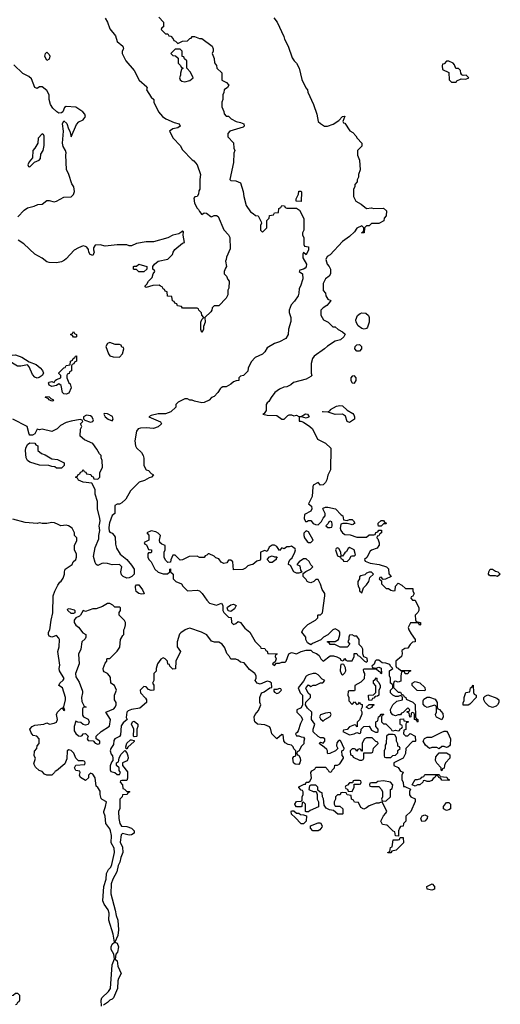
# Model space of a CAD drawing. Header units: inches. Extents: x 2348341 to 2479810, y 460419 to 613669.
# Tile 667 of 721: x 2451606 to 2455574, y 546036 to 554170. Entities that reach past the tile are written whole.
import ezdxf

# ---------------------------------------------------------------- set-up
doc = ezdxf.new("R2010")
doc.units = ezdxf.units.IN
doc.header["$MEASUREMENT"] = 0
doc.layers.add('C4554', color=7, linetype='Continuous')
doc.layers.add('C4555', color=7, linetype='Continuous')

msp = doc.modelspace()

# ---------------------------------------------------------------- linework, layer by layer
at = {"layer": 'C4554', "color": 2}
for points, elevation in [([(2452281.2, 546021.2), (2452278, 546070), (2452282.9, 546090), (2452338, 546142), (2452354.5, 546165.5), (2452370, 546362), (2452388.9, 546411.1), (2452384, 546450), (2452361.3, 546490), (2452360.5, 546510), (2452368, 546532), (2452389, 546550), (2452376.6, 546616.6), (2452342, 546730), (2452343.5, 546790), (2452335.6, 546815.6), (2452302.4, 546862.4), (2452291.1, 546890), (2452300.4, 547010), (2452319.7, 547070), (2452323.1, 547116.9), (2452338.7, 547150), (2452357.4, 547170), (2452366.6, 547190), (2452389.5, 547290), (2452384.8, 547324.8), (2452359.5, 547370), (2452364.5, 547430), (2452356.3, 547470), (2452350, 547485.2), (2452316.2, 547530), (2452312.3, 547590), (2452300.2, 547620.2), (2452299, 547630), (2452314, 547670), (2452322, 547710), (2452287, 547727), (2452277, 547737), (2452269.4, 547769.4), (2452270, 547798), (2452250, 547828), (2452238, 547838), (2452230, 547906), (2452210, 547938), (2452190, 547946), (2452174, 547930), (2452172.7, 547907.3), (2452150, 547886), (2452108.7, 547910), (2452098, 547930), (2452106, 547950), (2452102, 547962), (2452070, 547968), (2452058, 547990), (2452070, 548012), (2452142, 548018), (2452146, 548030), (2452142, 548042), (2452130, 548046), (2452090, 548046), (2452069.2, 548069.2), (2452051.8, 548110), (2452030, 548131.8), (2452010, 548137.2), (2451998, 548130), (2451996, 548064), (2451976.9, 548023.1), (2451910, 547966), (2451898, 547962), (2451894, 547950), (2451871.6, 547928.4), (2451830, 547928), (2451810, 547938), (2451790, 547958), (2451767.3, 547967.3), (2451736.4, 547996.4), (2451722, 548022), (2451735.3, 548070), (2451726, 548090), (2451727.3, 548127.3), (2451748, 548150), (2451748.4, 548171.6), (2451766, 548190), (2451766, 548230), (2451746, 548250), (2451716.4, 548256.4), (2451699, 548279), (2451689, 548310), (2451708.7, 548330), (2451730, 548342), (2451806, 548350), (2451830, 548362), (2451851.1, 548351.1), (2451890, 548357.3), (2451910, 548367.7), (2451919, 548390), (2451908.7, 548431.3), (2451918, 548450), (2451950, 548482), (2451959.6, 548479.6), (2451970, 548462), (2451978, 548470), (2451970, 548486), (2451962, 548482), (2451970, 548494), (2451983.7, 548550), (2451982.9, 548570), (2451958, 548650), (2451928.7, 548670), (2451938, 548690), (2451965.2, 548714.8), (2451971.5, 548728.5), (2451934, 548790), (2451932, 548810), (2451936.6, 548836.6), (2451919.3, 548950), (2451931.5, 548990), (2451933.3, 549050), (2451930, 549062), (2451910, 549082), (2451870, 549068.7), (2451850, 549078), (2451842, 549090), (2451842, 549110), (2451855.3, 549130), (2451864, 549210), (2451879, 549270), (2451882, 549410), (2451895.3, 549450), (2451920.2, 549499.8), (2451936.4, 549523.6), (2451948.4, 549531.6), (2451963.1, 549556.9), (2451975.3, 549590), (2451975.3, 549610), (2451982, 549630), (2452038, 549670), (2452048, 549690), (2452068, 549710), (2452075.3, 549730), (2452074.6, 549754.6), (2452058, 549790), (2452058, 549830), (2452076.4, 549863.6), (2452078, 549890), (2452058, 549910), (2452058, 549930), (2452038, 549970), (2452009.2, 549989.2), (2451990, 549993.2), (2451946, 549990), (2451922.5, 550000)], 42), ([(2452345.2, 550000), (2452341.3, 549970), (2452344.1, 549944.1), (2452350, 549936), (2452370, 549926.8), (2452386.8, 549910), (2452394.6, 549894.6), (2452396.3, 549836.3), (2452405.2, 549805.2), (2452435.2, 549755.2), (2452491.3, 549710), (2452530, 549664.7), (2452550.7, 549630), (2452552, 549590), (2452531, 549569), (2452510, 549559), (2452490, 549556), (2452459, 549570), (2452445.1, 549585.1), (2452441.2, 549610), (2452448, 549650), (2452430, 549668), (2452370, 549666.6), (2452330, 549677.2), (2452301, 549679), (2452283.6, 549676.4), (2452250, 549662), (2452238, 549670), (2452230, 549686), (2452216.2, 549736.2), (2452229.7, 549810), (2452257.7, 549882.3), (2452258.3, 549910), (2452267, 549950), (2452261.2, 549990), (2452263.1, 550000)], 38), ([(2454257.6, 550000), (2454252, 549970), (2454258, 549950), (2454270.9, 549930.9), (2454290, 549918), (2454335.3, 549915.3), (2454390, 549894), (2454470, 549894), (2454490, 549914), (2454530, 549914), (2454542, 549918), (2454547.3, 549932.7), (2454562, 549938), (2454570, 549954), (2454592.7, 549952.7), (2454594, 549930), (2454578, 549922), (2454570, 549906), (2454558, 549902), (2454554, 549890), (2454562, 549882), (2454572.7, 549847.3), (2454574, 549826), (2454570, 549826), (2454556, 549804), (2454511.1, 549788.9), (2454499.6, 549780.4), (2454471.6, 549728.4), (2454454, 549710), (2454458, 549698), (2454499.6, 549679.6), (2454574, 549670), (2454634, 549650), (2454650, 549634), (2454652.7, 549592.7), (2454674, 549570), (2454627.3, 549547.3), (2454606, 549546), (2454590, 549566), (2454578, 549562), (2454574, 549550), (2454594, 549534), (2454594, 549510), (2454632, 549472), (2454650, 549471.3), (2454670, 549458), (2454690, 549452), (2454706, 549454), (2454708.9, 549491.1), (2454730, 549514), (2454759.8, 549499.8), (2454790, 549472), (2454851.6, 549471.6), (2454852, 549450), (2454862, 549430), (2454852, 549408), (2454838, 549402), (2454834, 549390), (2454850, 549374), (2454870, 549374), (2454902, 549310), (2454902, 549290), (2454894, 549274), (2454872, 549250), (2454872.7, 549212.7), (2454878, 549198), (2454914, 549190), (2454914, 549170), (2454910, 549168), (2454902, 549182), (2454887.3, 549187.3), (2454832.7, 549187.3), (2454812, 549150), (2454818, 549130), (2454836.9, 549096.9), (2454872, 549050), (2454872, 549030), (2454850, 549028), (2454830, 549008), (2454810, 548978), (2454785.4, 548974.6), (2454761, 548959), (2454762.8, 548930), (2454758, 548910), (2454712, 548870), (2454712.7, 548832.7), (2454718, 548818), (2454730, 548814), (2454752.7, 548792.7), (2454830, 548794), (2454834, 548790), (2454818, 548782), (2454810, 548766), (2454787.3, 548767.3), (2454782, 548782), (2454770, 548786), (2454758, 548782), (2454752.7, 548747.3), (2454754, 548706), (2454730, 548698), (2454710, 548706), (2454698, 548702), (2454692.7, 548687.3), (2454692.7, 548652.7), (2454730, 548614), (2454750, 548614), (2454758, 548598), (2454774, 548590), (2454778, 548578), (2454794, 548570), (2454798, 548558), (2454852.7, 548532.7), (2454870, 548514), (2454874, 548410), (2454878, 548398), (2454894, 548390), (2454894, 548370), (2454890, 548366), (2454882, 548382), (2454866, 548390), (2454866, 548430), (2454862, 548442), (2454850, 548446), (2454838, 548442), (2454834, 548410), (2454827.3, 548407.3), (2454822, 548442), (2454806, 548450), (2454806, 548454), (2454822, 548458), (2454826, 548470), (2454810, 548486), (2454772.7, 548447.3), (2454758, 548442), (2454750, 548426), (2454730, 548426), (2454710, 548418), (2454687.3, 548427.3), (2454670, 548446), (2454668, 548472), (2454686, 548510), (2454720.4, 548539.6), (2454766, 548550), (2454766, 548570), (2454762, 548582), (2454750, 548586), (2454730, 548578), (2454710, 548578), (2454686, 548590), (2454668, 548610), (2454668.4, 548631.6), (2454686, 548650), (2454686, 548670), (2454682, 548682), (2454666, 548690), (2454666, 548730), (2454658, 548750), (2454658, 548790), (2454686, 548810), (2454666, 548830), (2454662, 548842), (2454630, 548854), (2454598, 548858), (2454570, 548878), (2454550, 548878), (2454542, 548870), (2454532.7, 548847.3), (2454514, 548830), (2454518, 548818), (2454550, 548814), (2454570, 548822), (2454590, 548814), (2454594, 548770), (2454587.3, 548767.3), (2454582, 548782), (2454570, 548786), (2454550, 548806), (2454450, 548806), (2454442, 548798), (2454443.6, 548783.6), (2454454, 548770), (2454450, 548726), (2454423.6, 548696.4), (2454374, 548670), (2454374, 548630), (2454370, 548626), (2454330, 548626), (2454318, 548622), (2454314, 548590), (2454322, 548570), (2454322, 548542), (2454350, 548514), (2454370, 548534), (2454390, 548514), (2454402, 548518), (2454410, 548532), (2454418, 548518), (2454432.7, 548512.7), (2454434, 548490), (2454422, 548470), (2454431.6, 548451.6), (2454431.6, 548431.6), (2454410, 548386), (2454392.7, 548367.3), (2454392.7, 548327.3), (2454386, 548330), (2454382, 548342), (2454370, 548346), (2454330, 548328), (2454310, 548306), (2454278, 548302), (2454274, 548290), (2454330, 548262), (2454366, 548270), (2454390, 548282), (2454410, 548274), (2454422, 548278), (2454426, 548310), (2454446, 548330), (2454490, 548334), (2454510, 548302), (2454543.6, 548283.6), (2454556.4, 548283.6), (2454566, 548290), (2454566, 548310), (2454546, 548330), (2454546, 548370), (2454562, 548378), (2454568.7, 548411.3), (2454582, 548418), (2454590, 548434), (2454610, 548434), (2454612, 548430), (2454598, 548422), (2454594, 548410), (2454594, 548370), (2454610, 548354), (2454630, 548354), (2454674, 548310), (2454678, 548298), (2454690, 548294), (2454710, 548302), (2454730, 548294), (2454742, 548298), (2454748, 548312), (2454762, 548318), (2454766, 548330), (2454762, 548342), (2454750, 548346), (2454747.3, 548352.7), (2454747.3, 548392.7), (2454774, 548394), (2454778, 548378), (2454812.7, 548372.7), (2454812.7, 548367.3), (2454798, 548362), (2454794, 548350), (2454794, 548306), (2454778, 548302), (2454774, 548270), (2454790, 548254), (2454810, 548254), (2454830, 548274), (2454870, 548252), (2454874, 548210), (2454870, 548206), (2454850, 548206), (2454794, 548150), (2454791.6, 548108.4), (2454772, 548070), (2454694, 548030), (2454694, 548010), (2454730, 547992), (2454750, 547962), (2454772.7, 547952.7), (2454762, 547930), (2454762, 547890), (2454772, 547870), (2454774, 547834), (2454786, 547834), (2454832, 547812), (2454824.7, 547795.3), (2454825.4, 547765.4), (2454834, 547750), (2454870, 547734), (2454871.6, 547711.6), (2454834, 547630), (2454794, 547590), (2454794, 547550), (2454774, 547530), (2454772.7, 547507.3), (2454750, 547506), (2454742, 547490), (2454734, 547470), (2454734, 547426), (2454707.3, 547427.3), (2454702, 547462), (2454690, 547466), (2454646, 547510), (2454636.4, 547516.4), (2454602, 547522), (2454588.7, 547550), (2454610, 547594), (2454630, 547614), (2454638, 547630), (2454602, 547702), (2454590, 547706), (2454570, 547698), (2454550, 547698), (2454490, 547675.3), (2454470, 547658), (2454448.4, 547648.4), (2454422, 547662), (2454402, 547702), (2454370, 547706), (2454362, 547722), (2454346, 547730), (2454342, 547762), (2454310, 547766), (2454302, 547782), (2454270, 547786), (2454258, 547782), (2454252.7, 547767.3), (2454230, 547766), (2454214, 547750), (2454214, 547730), (2454202, 547710), (2454202, 547690), (2454210, 547674), (2454250, 547674), (2454274, 547650), (2454274, 547610), (2454270, 547606), (2454232.7, 547607.3), (2454196.4, 547636.4), (2454163.1, 547643.1), (2454136.4, 547656.4), (2454120.4, 547680.4), (2454114.6, 547734.6), (2454106, 547750), (2454102, 547782), (2454087.3, 547787.3), (2454066, 547806), (2454066, 547830), (2454050, 547846), (2454010, 547846), (2453998, 547842), (2453994, 547810), (2454030, 547794), (2454054, 547794), (2454062, 547770), (2454062, 547730), (2454072.7, 547707.3), (2454072.7, 547667.3), (2454003.6, 547636.4), (2453990, 547626), (2453970, 547626), (2453966, 547630), (2453966, 547690), (2453950, 547706), (2453938, 547702), (2453934, 547670), (2453930, 547666), (2453890, 547666), (2453880.4, 547680.4), (2453878, 547690), (2453890, 547712), (2453930, 547714), (2453938, 547722), (2453938, 547750), (2453946, 547770), (2453946, 547790), (2453942, 547802), (2453930, 547806), (2453910, 547826), (2453910, 547832), (2453954, 547854), (2453966, 547854), (2453970, 547872), (2453990, 547872), (2454000.4, 547879.6), (2454015.3, 547904.7), (2454009, 547950), (2454016.4, 547963.6), (2454042, 547978), (2454050, 547994), (2454130, 547994), (2454154, 547970), (2454158, 547958), (2454170, 547954), (2454182, 547958), (2454186, 547970), (2454206, 547990), (2454207.3, 548012.7), (2454230, 548012), (2454250, 548022), (2454278, 548070), (2454278, 548078), (2454267.3, 548092.7), (2454266, 548130), (2454282, 548138), (2454286, 548150), (2454258, 548210), (2454250, 548218), (2454234, 548210), (2454223.6, 548196.4), (2454222, 548170), (2454232, 548148), (2454214, 548130), (2454167.3, 548107.3), (2454150, 548106), (2454146, 548110), (2454148, 548130), (2454140.4, 548140.4), (2454120.4, 548160.4), (2454078, 548190), (2454090, 548202), (2454110, 548194), (2454126, 548210), (2454126, 548230), (2454110, 548238), (2454090, 548238), (2454070, 548248), (2454030, 548288), (2454029, 548310), (2454042, 548350), (2454015.3, 548390), (2454018, 548450), (2453983.1, 548483.1), (2453966, 548510), (2453967.3, 548532.7), (2454006, 548570), (2454006, 548590), (2453987.3, 548607.3), (2453968.4, 548648.4), (2453970, 548654), (2453990, 548674), (2454010, 548662), (2454028.4, 548671.6), (2454050, 548672), (2454090, 548692), (2454107.3, 548692.7), (2454126, 548710), (2454103.1, 548723.1), (2454070, 548758), (2454050, 548768), (2454030, 548768), (2453990, 548758), (2453970, 548746), (2453950, 548706), (2453904.7, 548650), (2453922, 548610), (2453942, 548590), (2453942, 548510), (2453930, 548486), (2453894, 548470), (2453894, 548450), (2453930, 548414), (2453942, 548390), (2453923.6, 548356.4), (2453905.4, 548294.6), (2453898, 548282), (2453882, 548270), (2453890, 548254), (2453910, 548254), (2453930, 548244.7), (2453950, 548242), (2453958, 548230), (2453952, 548210), (2453952.7, 548187.3), (2453930, 548166), (2453914, 548130), (2453898, 548122), (2453894, 548110), (2453898, 548098), (2453910, 548094), (2453922, 548070), (2453924.7, 548050), (2453918, 548030), (2453910, 548018), (2453880.4, 548020.4), (2453866, 548030), (2453862, 548070), (2453870, 548082), (2453886, 548090), (2453886, 548130), (2453870, 548146), (2453863.1, 548163.1), (2453850, 548178), (2453823.1, 548183.1), (2453796.4, 548196.4), (2453787.3, 548212.7), (2453782, 548262), (2453770, 548266), (2453730, 548228), (2453688, 548270), (2453676.4, 548316.4), (2453668.4, 548328.4), (2453630, 548346), (2453570, 548349), (2453548, 548370), (2453543.1, 548383.1), (2453542, 548410), (2453548.7, 548430), (2453578, 548462), (2453598, 548510), (2453588, 548530), (2453588, 548570), (2453600.4, 548599.6), (2453606, 548610), (2453623.1, 548616.9), (2453670, 548651.3), (2453687.3, 548652.7), (2453684, 548690), (2453670, 548701.2), (2453650, 548705.2), (2453590, 548682), (2453566, 548690), (2453548.7, 548710), (2453558, 548730), (2453558, 548750), (2453548, 548770), (2453502, 548802), (2453458, 548858), (2453430, 548862), (2453410, 548878), (2453390, 548886), (2453350, 548886), (2453338, 548910), (2453314.6, 548934.6), (2453300.2, 548980.2), (2453278, 549010), (2453250, 549028), (2453212.7, 549027.3), (2453190, 549035.3), (2453150, 549088), (2453106, 549110), (2453010, 549142), (2452990, 549139), (2452972, 549130), (2452935.3, 549104.7), (2452926.4, 549093.6), (2452904.7, 549030), (2452906, 548990), (2452932, 548950), (2452894, 548870), (2452892.7, 548807.3), (2452870, 548806), (2452846, 548830), (2452842, 548842), (2452830, 548846), (2452826, 548870), (2452806, 548890), (2452790, 548898), (2452770, 548886), (2452744.7, 548850), (2452732, 548810), (2452731.6, 548788.4), (2452714, 548770), (2452714, 548710), (2452702, 548690), (2452712, 548672), (2452712, 548630), (2452690, 548628), (2452670, 548638), (2452650, 548658), (2452630, 548662), (2452601, 548630), (2452602, 548610), (2452645.4, 548565.4), (2452652, 548550), (2452651.3, 548530), (2452596.3, 548483.7), (2452527.9, 548472.1), (2452500.5, 548459.5), (2452491, 548450), (2452484.7, 548404.7), (2452492, 548390), (2452459.6, 548360.4), (2452443.6, 548336.4), (2452438, 548262), (2452430.7, 548249.3), (2452390.7, 548229.3), (2452384, 548216), (2452378.8, 548181.2), (2452358, 548150), (2452351.3, 548130), (2452362, 548102), (2452372, 548090), (2452374, 548070), (2452374, 548050), (2452363.6, 548036.4), (2452352.7, 548007.3), (2452352.7, 547972.7), (2452358, 547958), (2452391.6, 547951.6), (2452410, 547934), (2452430, 547934), (2452438, 547950), (2452428, 547968), (2452426, 547990), (2452406, 548010), (2452406, 548030), (2452422, 548038), (2452428, 548070), (2452440.2, 548099.8), (2452474, 548134), (2452490, 548114), (2452498, 548090), (2452502, 548070), (2452492.7, 548047.3), (2452454, 548030), (2452454, 548010), (2452496, 547956), (2452496.9, 547903.1), (2452490, 547886), (2452450, 547886), (2452438, 547882), (2452434, 547870), (2452454, 547850), (2452458, 547818), (2452470, 547814), (2452490, 547794), (2452510, 547794), (2452514, 547790), (2452498, 547782), (2452491.6, 547768.4), (2452454, 547766), (2452452, 547750), (2452432, 547730), (2452432.7, 547652.7), (2452422, 547630), (2452424, 547570), (2452431.3, 547530), (2452447.3, 547507.3), (2452490, 547504), (2452530, 547490.6), (2452550.4, 547470), (2452550.4, 547450.4), (2452530, 547436.2), (2452510, 547434.5), (2452454, 547446), (2452443.4, 547436.6), (2452435.6, 547375.6), (2452455.3, 547335.2), (2452456.5, 547290), (2452440.3, 547250), (2452431.7, 547210), (2452417.6, 547182.4), (2452406.3, 547130), (2452374.3, 547070), (2452361.1, 547030), (2452357.8, 546950), (2452394.6, 546814.6), (2452402, 546770), (2452417, 546730), (2452422.4, 546650), (2452415.9, 546604.1), (2452392, 546550), (2452410, 546541), (2452420.4, 546510), (2452412.3, 546467.7), (2452398, 546450), (2452394, 546410), (2452410, 546394), (2452414.6, 546350), (2452443.8, 546290), (2452420.9, 546250), (2452415.3, 546230), (2452413.8, 546166.2), (2452380.4, 546090), (2452370, 546079.6), (2452349, 546071), (2452330.3, 546049.8), (2452298.8, 546030)], 42), ([(2454047, 550000), (2454050, 549998.8), (2454070, 549998), (2454072.1, 550000)], 42), ([(2454144.8, 550000), (2454134, 549990), (2454150, 549974), (2454170, 549974), (2454182, 549978), (2454186, 549990), (2454184.7, 550000)], 42), ([(2454358, 550000), (2454350, 549998), (2454342.5, 550000)], 42), ([(2454604, 550000), (2454590, 549986), (2454567.3, 549987.3), (2454566.6, 550000)], 42), ([(2451570, 546034), (2451582, 546038), (2451590, 546054), (2451602, 546058), (2451607.3, 546072.7), (2451606, 546110), (2451590, 546126), (2451570, 546126), (2451551.6, 546108.4), (2451510, 546106), (2451474, 546090), (2451471.6, 546068.4), (2451450, 546046), (2451410, 546046), (2451406, 546050), (2451406, 546110), (2451402, 546122), (2451390, 546126), (2451350, 546126), (2451334, 546110), (2451334, 546090), (2451314, 546070), (2451314, 545970)], 46)]:
    msp.add_lwpolyline(points, dxfattribs=dict(at, elevation=elevation))
for points, elevation in [([(2452691.6, 549948.4), (2452654, 549930), (2452671.1, 549911.1), (2452671.3, 549870), (2452634, 549850), (2452638, 549838), (2452651.6, 549831.6), (2452670, 549794), (2452694, 549790), (2452694, 549770), (2452690, 549766), (2452670, 549766), (2452663.6, 549756.4), (2452664.7, 549730), (2452672, 549710), (2452692, 549690), (2452722, 549630), (2452750, 549604.7), (2452790, 549591.3), (2452808.4, 549591.6), (2452827.3, 549592.7), (2452846, 549610), (2452846, 549630), (2452850, 549634), (2452852, 549610), (2452872, 549590), (2452874, 549550), (2452894, 549530), (2452942, 549510), (2452952, 549490), (2452990, 549452), (2453070, 549456), (2453090, 549451.3), (2453111.3, 549430), (2453150, 549374), (2453174, 549350), (2453230, 549332), (2453271, 549351), (2453282, 549330), (2453282, 549290), (2453290, 549274), (2453330, 549234), (2453351.1, 549231.1), (2453354, 549190), (2453370, 549174), (2453390, 549182), (2453410, 549198), (2453430, 549191.3), (2453463.5, 549143.5), (2453504.7, 549110), (2453550, 549032), (2453594, 548990), (2453598, 548978), (2453630, 548974), (2453638, 548958), (2453650, 548954), (2453654, 548934), (2453732, 548932), (2453730, 548926), (2453718, 548922), (2453714, 548910), (2453722, 548890), (2453714, 548866), (2453694, 548850), (2453710, 548834), (2453726, 548854), (2453750, 548854), (2453770, 548862), (2453796.4, 548863.6), (2453806, 548870), (2453828, 548930), (2453850, 548942), (2453890, 548932), (2453928.9, 548951.1), (2453970, 548962), (2454010, 548962), (2454026.4, 548946.4), (2454055.3, 548935.3), (2454078, 548918), (2454091.1, 548891.1), (2454110, 548872), (2454170, 548916), (2454195.3, 548915.3), (2454225.4, 548905.4), (2454252, 548892), (2454258, 548878), (2454270, 548874), (2454282, 548878), (2454290, 548894), (2454298, 548878), (2454310, 548874), (2454350, 548874), (2454366, 548910), (2454367.3, 548932.7), (2454390, 548934), (2454398, 548918), (2454412.7, 548912.7), (2454454, 548870), (2454470, 548862), (2454478, 548870), (2454474.6, 548894.6), (2454446, 548906), (2454438, 548930), (2454438, 548970), (2454430, 548986), (2454408.4, 549008.4), (2454408, 549050), (2454390, 549078), (2454370, 549078), (2454350, 549088), (2454330, 549086), (2454322, 549070), (2454322, 549050), (2454314, 549030), (2454332, 549010), (2454310, 548986), (2454252.7, 548987.3), (2454207.3, 549007.3), (2454168.4, 549008.4), (2454162, 549022), (2454147.3, 549027.3), (2454148, 549032), (2454210, 549032), (2454238, 549050), (2454248.4, 549088.4), (2454248, 549110), (2454240.4, 549120.4), (2454216.4, 549136.4), (2454210, 549138), (2454190, 549128.7), (2454150, 549088), (2454114, 549070), (2454092.7, 549047.3), (2454023.6, 549016.4), (2454010, 549006), (2453982, 549022), (2453968.7, 549048.7), (2453968, 549070), (2453935.3, 549110), (2453946.3, 549133.7), (2453985.6, 549174.4), (2454048, 549210), (2454066, 549230), (2454066, 549250), (2454070, 549254), (2454090, 549254), (2454106, 549270), (2454124, 549410), (2454124, 549430), (2454102, 549462), (2454090, 549506), (2454070, 549546), (2454050, 549546), (2454034, 549530), (2454010, 549518), (2453990, 549522), (2453978, 549530), (2453970, 549546), (2453946, 549570), (2453946, 549594), (2453967.3, 549612.7), (2454006, 549630), (2454026, 549650), (2454010, 549666), (2453994.6, 549694.6), (2453970, 549715.3), (2453950, 549715.3), (2453914, 549690), (2453894, 549670), (2453918, 549658), (2453923.6, 549623.6), (2453934, 549606), (2453910, 549598), (2453890, 549598), (2453869.3, 549609.3), (2453842, 549662), (2453826, 549670), (2453828, 549690), (2453838, 549710), (2453855.3, 549724.7), (2453878, 549770), (2453882, 549790), (2453879, 549799), (2453850, 549822), (2453830, 549815.3), (2453810, 549815.3), (2453790, 549798), (2453770, 549808), (2453750, 549786), (2453730, 549818), (2453710, 549828), (2453690, 549828.7), (2453666.4, 549813.6), (2453650, 549778), (2453630, 549786), (2453594, 549770), (2453594, 549710), (2453590, 549706), (2453563.6, 549696.4), (2453531.6, 549668.4), (2453512.7, 549667.3), (2453490, 549658), (2453470, 549638), (2453448.4, 549628.4), (2453370, 549626), (2453366, 549690), (2453350, 549706), (2453330, 549706), (2453316, 549684), (2453290, 549678), (2453270, 549688), (2453250, 549715.3), (2453224.7, 549724.7), (2453210, 549738), (2453170, 549758), (2453162, 549758), (2453150, 549746), (2453138, 549742), (2453130, 549728), (2453090, 549728), (2453070, 549738), (2453004.7, 549735.3), (2452950, 549708), (2452930, 549706), (2452890, 549746), (2452870, 549746), (2452852.7, 549707.3), (2452851.6, 549688.4), (2452830, 549686), (2452810, 549706), (2452798, 549730), (2452798, 549770), (2452808, 549790), (2452807.3, 549827.3), (2452778, 549838), (2452762, 549850), (2452761.2, 549870), (2452768.7, 549910), (2452749.3, 549929.3), (2452730, 549939)], 42), ([(2453970, 549948), (2453951.6, 549928.4), (2453951.3, 549910), (2453958, 549890), (2453979.6, 549859.6), (2453990, 549852), (2454010, 549852), (2454028, 549870), (2453990, 549938)], 42), ([(2454330, 549808.7), (2454318, 549802), (2454303.6, 549776.4), (2454290, 549766), (2454270, 549738), (2454260.4, 549740.4), (2454258, 549770), (2454240.4, 549800.4), (2454230, 549808), (2454219.6, 549800.4), (2454212, 549790), (2454230, 549742), (2454250, 549734), (2454258, 549738), (2454254, 549730), (2454258, 549718), (2454274, 549710), (2454278, 549698), (2454310, 549694), (2454330, 549714), (2454343.1, 549736.9), (2454350, 549742), (2454370, 549742), (2454378, 549750), (2454368, 549790)], 42), ([(2453710, 549734), (2453730, 549734), (2453731.6, 549728.4), (2453722, 549718), (2453722, 549710), (2453690, 549686), (2453670, 549686), (2453648, 549710), (2453668.7, 549731.3), (2453690, 549742)], 42), ([(2455550, 549569), (2455535.3, 549575.3), (2455490, 549575.3), (2455482, 549582), (2455475.3, 549590), (2455479, 549610), (2455490, 549631.3), (2455510, 549631.3), (2455535.3, 549615.3), (2455554, 549610), (2455574, 549590)], 42), ([(2454510, 549606), (2454490, 549606), (2454470, 549598), (2454456, 549584), (2454423.6, 549576.4), (2454412.7, 549567.3), (2454412, 549550), (2454398, 549530), (2454398, 549510), (2454401, 549490), (2454412, 549470), (2454412.7, 549452.7), (2454430, 549434), (2454444.7, 549475.3), (2454470, 549502), (2454488.7, 549530), (2454498, 549562), (2454526, 549590)], 42), ([(2452610, 549424), (2452590, 549429.2), (2452567.2, 549447.2), (2452561.2, 549478.8), (2452562, 549490), (2452570, 549502), (2452590, 549502), (2452619.8, 549459.8), (2452634, 549430), (2452630, 549428)], 38), ([(2452050, 549263.5), (2452030, 549264.7), (2452004, 549290), (2452000.4, 549299.6), (2452014.6, 549305.4), (2452055.2, 549295.2), (2452060.3, 549290), (2452060.4, 549270)], 38), ([(2452350, 549348), (2452330, 549348), (2452290, 549322), (2452236.9, 549303.1), (2452210, 549302), (2452150, 549282), (2452130, 549288), (2452108, 549250), (2452098.7, 549241.3), (2452070, 549229.7), (2452054, 549210), (2452056.1, 549190), (2452070, 549167.3), (2452090.6, 549150.6), (2452125.5, 549105.5), (2452151, 549090), (2452150.9, 549069.1), (2452145.4, 549054.6), (2452118, 549030), (2452111.1, 548968.9), (2452091.6, 548928.4), (2452096, 548850), (2452065.5, 548770), (2452070, 548742), (2452096.3, 548696.3), (2452123.6, 548623.6), (2452124.7, 548610), (2452114.8, 548570), (2452118, 548538), (2452138, 548498), (2452154, 548490), (2452130, 548488), (2452123.5, 548476.5), (2452125.4, 548425.4), (2452131.6, 548411.6), (2452170, 548391.3), (2452178.8, 548370), (2452170, 548348), (2452150, 548342), (2452130, 548348.7), (2452110, 548364), (2452086.6, 548366.6), (2452070, 548374), (2452055.6, 548330), (2452056.1, 548296.1), (2452070, 548272.4), (2452090, 548254.8), (2452110, 548251.3), (2452122, 548258), (2452130, 548271.3), (2452150, 548274), (2452172, 548250), (2452162, 548230), (2452170, 548214), (2452211.6, 548211.6), (2452230, 548192), (2452250, 548184.7), (2452266, 548190), (2452268, 548210), (2452238, 548230), (2452238, 548250), (2452278, 548290), (2452347.3, 548332.7), (2452355.3, 548390), (2452318, 548450), (2452382, 548478), (2452394, 548490), (2452402, 548510), (2452402, 548530), (2452388.7, 548550), (2452388, 548590), (2452406, 548630), (2452388.4, 548668.4), (2452358, 548690), (2452354.6, 548734.6), (2452348, 548750), (2452330, 548768), (2452303.1, 548783.1), (2452298, 548790), (2452295.3, 548810), (2452310, 548854), (2452326, 548870), (2452326, 548890), (2452330, 548894), (2452350, 548894), (2452410, 548954), (2452433.6, 548986.4), (2452438, 549050), (2452456.4, 549083.6), (2452466, 549090), (2452466, 549130), (2452474.6, 549145.4), (2452479, 549170), (2452479, 549190), (2452470, 549208), (2452428, 549250), (2452428, 549272), (2452438, 549290), (2452438, 549310), (2452430, 549318), (2452390, 549318), (2452374.6, 549334.6)], 42), ([(2453350, 549282), (2453327.3, 549287.3), (2453318, 549310), (2453322, 549318), (2453350, 549336), (2453370, 549341), (2453392, 549330), (2453378, 549302)], 42), ([(2454270, 548846), (2454258, 548842), (2454254, 548830), (2454252, 548790), (2454262, 548762), (2454270, 548754), (2454290, 548774), (2454298, 548790), (2454296.4, 548816.4), (2454282, 548842)], 42), ([(2454510, 548546), (2454487.3, 548547.3), (2454486, 548590), (2454527.3, 548592.7), (2454547.3, 548612.7), (2454547.3, 548667.3), (2454528, 548690), (2454528, 548710), (2454542, 548718), (2454550, 548734), (2454554, 548730), (2454554, 548710), (2454570, 548694), (2454582, 548670), (2454582, 548650), (2454572, 548630), (2454572, 548590), (2454559.6, 548580.4), (2454542, 548578), (2454530, 548566), (2454518, 548562)], 42), ([(2453750, 548646), (2453730, 548638), (2453703.6, 548636.4), (2453703.6, 548623.6), (2453710, 548614), (2453730, 548604.7), (2453746, 548610), (2453766, 548630), (2453762, 548642)], 42), ([(2454950, 548626), (2454887.3, 548627.3), (2454846, 548670), (2454846, 548690), (2454870, 548702), (2454910, 548692), (2454950, 548654), (2454954, 548630)], 42), ([(2455267.3, 548507.3), (2455267.3, 548527.3), (2455275.3, 548544.7), (2455275.3, 548570), (2455288.7, 548611.3), (2455322, 548618), (2455328.4, 548651.6), (2455342, 548658), (2455350, 548672), (2455352.7, 548612.7), (2455358, 548598), (2455374, 548590), (2455374, 548570), (2455323.6, 548516.4), (2455310, 548508)], 42), ([(2455090, 548386), (2455048, 548408), (2455040.4, 548420.4), (2455038, 548430), (2455046, 548450), (2455046, 548490), (2455042, 548502), (2455030, 548506), (2454970, 548488), (2454950, 548498), (2454936.4, 548516.4), (2454936.4, 548543.6), (2454943.1, 548556.9), (2454970, 548572), (2454990, 548572), (2455036.9, 548556.9), (2455054, 548530), (2455054, 548490), (2455058, 548478), (2455072.7, 548472.7), (2455099.6, 548439.6), (2455102, 548410)], 42), ([(2455510, 548488.7), (2455480.2, 548500.2), (2455448, 548530), (2455438, 548550), (2455438, 548570), (2455450, 548582), (2455470, 548591.3), (2455545.4, 548565.4), (2455562, 548550), (2455562, 548530), (2455552, 548510), (2455539.8, 548500.2)], 42), ([(2454490, 548478), (2454466, 548490), (2454490, 548514), (2454530, 548514), (2454530, 548506), (2454518, 548502), (2454510, 548488)], 42), ([(2454170, 548446), (2454130, 548442), (2454090, 548426), (2454082, 548410), (2454090, 548394), (2454110, 548374), (2454126, 548390), (2454170, 548414), (2454178, 548430)], 42), ([(2452550, 548246), (2452546, 548250), (2452548.7, 548310), (2452528, 548350), (2452538, 548370), (2452550, 548376), (2452582, 548350), (2452582, 548330), (2452574, 548310), (2452574, 548250), (2452570, 548248)], 42), ([(2454470, 548238), (2454450, 548226), (2454434, 548190), (2454434, 548126), (2454427.3, 548127.3), (2454422, 548142), (2454410, 548146), (2454398, 548142), (2454390, 548126), (2454382, 548142), (2454370, 548146), (2454350, 548146), (2454334, 548130), (2454338, 548098), (2454352.7, 548092.7), (2454358, 548078), (2454410, 548054), (2454430, 548054), (2454442, 548058), (2454446, 548070), (2454446, 548114), (2454510, 548114), (2454522, 548118), (2454527.3, 548152.7), (2454566, 548190), (2454562, 548202), (2454547.3, 548207.3), (2454516.4, 548236.4)], 42), ([(2454690, 548266), (2454650, 548266), (2454634, 548250), (2454632, 548190), (2454623.6, 548176.4), (2454622, 548150), (2454614, 548130), (2454614, 548090), (2454618, 548078), (2454630, 548074), (2454670, 548074), (2454687.3, 548092.7), (2454710, 548094), (2454727.3, 548112.7), (2454728.4, 548131.6), (2454746, 548150), (2454742, 548162), (2454728.4, 548168.4), (2454727.3, 548187.3), (2454718, 548210), (2454716.4, 548236.4), (2454702, 548262)], 42), ([(2455130, 548158), (2455110, 548166), (2455090, 548166), (2455070, 548146), (2455050, 548158), (2455010, 548158), (2454988.4, 548148.4), (2454956.4, 548176.4), (2454938, 548210), (2454948.9, 548231.1), (2454970, 548242), (2455010, 548242), (2455090, 548284.7), (2455110, 548292), (2455130, 548292), (2455139.8, 548279.8), (2455162, 548230), (2455159.6, 548180.4), (2455154, 548170), (2455139.6, 548160.4)], 42), ([(2452486, 548146), (2452482, 548162), (2452490, 548194), (2452520.4, 548219.6), (2452530, 548222), (2452550, 548214), (2452550, 548206), (2452499.6, 548160.4), (2452490, 548146)], 42), ([(2455090, 547966), (2455086, 547970), (2455086, 547990), (2455048.9, 548028.9), (2455038, 548050), (2455040.4, 548079.6), (2455070, 548114), (2455130, 548114), (2455156, 548096), (2455158, 548070), (2455122, 548030), (2455112, 548010), (2455110, 547986), (2455098, 547982)], 42), ([(2455150, 547886), (2455090, 547888), (2455082, 547902), (2455066, 547910), (2455062, 547922), (2455050, 547926), (2455038, 547922), (2455034, 547910), (2455019.6, 547900.4), (2455010, 547886), (2454990, 547878), (2454970, 547878), (2454950, 547886), (2454938, 547882), (2454934, 547870), (2454910, 547848.7), (2454890, 547848), (2454870, 547838), (2454846, 547850), (2454870, 547894), (2454890, 547894), (2454918, 547902), (2454927.3, 547912.7), (2454942, 547918), (2454950, 547934), (2455070, 547934), (2455078, 547918), (2455131.6, 547911.6), (2455138, 547898), (2455154, 547890)], 42), ([(2454410, 547886), (2454370, 547886), (2454358, 547882), (2454354, 547866), (2454330, 547866), (2454312.7, 547847.3), (2454298, 547842), (2454294, 547830), (2454298, 547818), (2454312.7, 547812.7), (2454318, 547798), (2454350, 547794), (2454366, 547830), (2454366, 547854), (2454410, 547854), (2454422, 547858), (2454426, 547870), (2454422, 547882)], 42), ([(2454610, 547882), (2454563.6, 547876.4), (2454550, 547866), (2454510, 547866), (2454498, 547862), (2454494, 547850), (2454498, 547838), (2454510, 547834), (2454570, 547834), (2454594, 547810), (2454602, 547790), (2454602, 547750), (2454594, 547730), (2454598, 547718), (2454630, 547714), (2454666, 547750), (2454666, 547810), (2454682, 547818), (2454686, 547850), (2454666, 547870)], 42), ([(2455130, 547638), (2455106, 547650), (2455106, 547670), (2455130, 547702), (2455150, 547702), (2455162, 547690), (2455162, 547650), (2455150, 547642)], 42), ([(2453890, 547614), (2453910, 547614), (2453923.6, 547603.6), (2453950, 547602), (2453972.7, 547592.7), (2453971.6, 547548.4), (2453950, 547526), (2453930, 547526), (2453880.4, 547580.4), (2453850, 547606), (2453846, 547630), (2453850, 547634), (2453870, 547634)], 42), ([(2454927.3, 547547.3), (2454918, 547570), (2454930, 547594), (2454950, 547602), (2454972, 547590), (2454971.3, 547570), (2454950, 547548)], 42), ([(2454070, 547468.7), (2454026, 547470), (2454006, 547490), (2454006, 547510), (2454070, 547534), (2454090, 547534), (2454102, 547510), (2454099.6, 547500.4), (2454083.6, 547476.4)], 42), ([(2454646, 547286), (2454646, 547290), (2454662, 547298), (2454668.4, 547331.6), (2454682, 547338), (2454690, 547394), (2454730, 547394), (2454742, 547398), (2454746, 547414), (2454772.7, 547412.7), (2454774, 547370), (2454714, 547310), (2454678, 547302), (2454670, 547288)], 42), ([(2455010, 546978), (2454970, 546988), (2454968, 547010), (2455011, 547031), (2455032, 547010), (2455030, 546986)], 42)]:
    msp.add_lwpolyline(points, close=True, dxfattribs=dict(at, elevation=elevation))
at = {"layer": 'C4555', "color": 2}
for points, elevation in [([(2452310, 554182), (2452330.9, 554150.9), (2452350, 554094), (2452395.3, 554035.3), (2452411.3, 553990), (2452458, 553950), (2452462, 553930), (2452452, 553910), (2452451.3, 553890), (2452482, 553830), (2452552, 553750), (2452591.3, 553670), (2452655.3, 553615.3), (2452658, 553610), (2452652, 553590), (2452692, 553530), (2452712, 553510), (2452712, 553490), (2452752, 553410), (2452784.7, 553370), (2452812, 553350), (2452881.4, 553321.4), (2452922, 553310), (2452931.6, 553291.6), (2452910, 553278), (2452871.1, 553268.9), (2452842, 553250), (2452872, 553190), (2452931.1, 553131.1), (2452950, 553094), (2453030, 553012), (2453043.6, 553003.6), (2453071.3, 552970), (2453098, 552890), (2453092, 552850), (2453092, 552770), (2453083.6, 552756.4), (2453082, 552730), (2453071.3, 552708.7), (2453052.7, 552707.3), (2453043.6, 552696.4), (2453050, 552654), (2453070, 552612), (2453082, 552602), (2453090, 552584.7), (2453110, 552562), (2453130, 552574), (2453147.3, 552572.7), (2453183.6, 552543.6), (2453190, 552542), (2453210, 552552), (2453230, 552552), (2453243.6, 552543.6), (2453290, 552434), (2453330, 552394), (2453342, 552370), (2453343.6, 552276.4), (2453312.7, 552207.3), (2453311.6, 552188.4), (2453303.6, 552176.4), (2453314, 552130), (2453303.6, 552116.4), (2453294, 552090), (2453294, 552070), (2453314, 552050), (2453323.6, 552023.6), (2453334, 552010), (2453332.7, 551952.7), (2453324.7, 551935.3), (2453323.6, 551896.4), (2453310.9, 551869.1), (2453250, 551806), (2453210, 551806), (2453194, 551790), (2453192, 551770), (2453182.8, 551757.2), (2453134, 551710), (2453138, 551670), (2453123.6, 551636.4), (2453122, 551610), (2453110, 551586), (2453102, 551610), (2453102, 551670), (2453110, 551694), (2453126, 551710), (2453108.4, 551728.4), (2453107.3, 551747.3), (2453086, 551770), (2453082, 551782), (2453070, 551786), (2452950, 551786), (2452942, 551802), (2452907.3, 551807.3), (2452902, 551822), (2452887.3, 551827.3), (2452882, 551842), (2452867.3, 551847.3), (2452862, 551882), (2452827.3, 551887.3), (2452822, 551922), (2452807.3, 551927.3), (2452802, 551942), (2452790, 551946), (2452782, 551962), (2452767.3, 551967.3), (2452758, 551978), (2452705.4, 551974.6), (2452650, 551958), (2452642, 551962), (2452638, 551970), (2452655.3, 551984.7), (2452668.7, 552010), (2452698.6, 552041.4), (2452708.9, 552071.1), (2452722, 552090), (2452719, 552099), (2452706, 552110), (2452706, 552130), (2452718, 552150), (2452750, 552174.8), (2452830, 552191), (2452866, 552230), (2452872.3, 552250), (2452887.5, 552272.5), (2452950, 552324.7), (2452966, 552330), (2452954, 552390), (2452958, 552418), (2452950, 552426), (2452943.6, 552416.4), (2452918.8, 552401.2), (2452870, 552389), (2452830, 552369), (2452710, 552335.3), (2452650, 552334), (2452570, 552322), (2452530, 552302), (2452510, 552302), (2452488.9, 552308.9), (2452410, 552309), (2452310, 552299), (2452270, 552309), (2452230, 552308.7), (2452214.8, 552285.2), (2452214, 552270), (2452220.5, 552250), (2452210, 552222.7), (2452187.6, 552230), (2452175.1, 552250), (2452172.9, 552272.9), (2452159, 552290), (2452150, 552297.2), (2452130, 552301.2), (2452090, 552286), (2452054.6, 552265.4), (2451990, 552194), (2451975.9, 552184.1), (2451950, 552169.2), (2451910, 552161.2), (2451850, 552164), (2451830, 552169), (2451790, 552199), (2451730, 552234), (2451639.6, 552319.6), (2451594, 552350)], 34), ([(2452754, 554190), (2452794, 554150), (2452794, 554110), (2452778, 554102), (2452774, 554090), (2452810, 554054), (2452830, 554054), (2452838, 554038), (2452852.7, 554032.7), (2452872.7, 554012.7), (2452878, 553998), (2452892.7, 553992.7), (2452910, 553974), (2452950, 553992), (2452990, 553994), (2453010, 554014), (2453022, 554018), (2453028.4, 554031.6), (2453050, 554032), (2453090, 554014), (2453110, 554014), (2453194, 553950), (2453202, 553930), (2453202, 553910), (2453194, 553890), (2453212, 553850), (2453212.7, 553812.7), (2453231.3, 553791.3), (2453234, 553770), (2453274, 553730), (2453274, 553670), (2453314, 553650), (2453332, 553630), (2453322, 553610), (2453294, 553590), (2453291.6, 553568.4), (2453282, 553550), (2453282, 553510), (2453274, 553490), (2453274, 553450), (2453291.6, 553411.6), (2453292.7, 553392.7), (2453310, 553374), (2453330, 553372), (2453352, 553350), (2453392, 553330), (2453430, 553322), (2453456, 553310), (2453458, 553290), (2453450, 553282), (2453342, 553250), (2453324.7, 553230), (2453323.6, 553203.6), (2453371.6, 553151.6), (2453374, 553110), (2453382, 553090), (2453372.7, 553067.3), (2453371.3, 552990), (2453342, 552850), (2453350, 552842), (2453390, 552838), (2453430, 552822), (2453451, 552750), (2453456, 552710), (2453475.3, 552635.3), (2453510, 552582), (2453534, 552570), (2453552.7, 552552.7), (2453574, 552550), (2453599.6, 552499.6), (2453602, 552490), (2453594, 552470), (2453594, 552430), (2453610, 552414), (2453646, 552450), (2453646, 552510), (2453666, 552530), (2453667.3, 552552.7), (2453702, 552558), (2453710, 552574), (2453742, 552578), (2453746, 552610), (2453762, 552618), (2453770, 552634), (2453792.7, 552632.7), (2453798, 552618), (2453810, 552614), (2453890, 552614), (2453916.9, 552596.9), (2453952.7, 552527.3), (2453952, 552430), (2453942, 552410), (2453942, 552390), (2453952, 552370), (2453952.7, 552312.7), (2453958, 552298), (2453990, 552294), (2453990.8, 552270), (2453970, 552228), (2453950, 552246), (2453943.6, 552236.4), (2453943.6, 552203.6), (2453974.8, 552150), (2453970.6, 552129.4), (2453962, 552118), (2453950, 552108), (2453918, 552102), (2453914, 552090), (2453942, 552070), (2453944.7, 552030), (2453924.7, 551970), (2453912, 551950), (2453911.1, 551911.1), (2453904.7, 551890), (2453875.3, 551844.7), (2453846.8, 551813.2), (2453831, 551770), (2453831.3, 551750), (2453844.7, 551710), (2453843.6, 551676.4), (2453825.4, 551614.6), (2453822, 551570), (2453803.6, 551536.4), (2453750.7, 551509.3), (2453710, 551495.3), (2453650, 551458), (2453630, 551426), (2453610, 551406), (2453550, 551378), (2453516.9, 551343.1), (2453492, 551290), (2453490, 551266), (2453454, 551230), (2453430, 551226), (2453414, 551210), (2453414, 551190), (2453392.7, 551187.3), (2453370, 551178), (2453350, 551158), (2453310, 551138), (2453283.6, 551136.4), (2453270, 551128), (2453259.6, 551120.4), (2453242, 551090), (2453210, 551058), (2453190, 551048), (2453170, 551028), (2453130, 551008), (2453110, 551006), (2453050, 551018), (2453030, 551028), (2453010, 551028), (2452990, 551038), (2452970, 551038), (2452914, 551010), (2452894, 550990), (2452894, 550970), (2452854, 550930), (2452810, 550915.3), (2452750, 550914), (2452690, 550899.3), (2452671.3, 550890), (2452767.3, 550847.3), (2452776, 550830), (2452750, 550805.2), (2452710, 550792.7), (2452650, 550799.6), (2452604.1, 550795.9), (2452584.7, 550790), (2452571.3, 550770), (2452556, 550690), (2452562, 550650), (2452570, 550634), (2452610, 550594), (2452624.7, 550570), (2452631, 550549), (2452631.3, 550490), (2452638, 550470), (2452650, 550452), (2452670, 550444.7), (2452690, 550422), (2452711.3, 550410), (2452694, 550390), (2452675.3, 550384.7), (2452636.8, 550363.2), (2452590.7, 550349.3), (2452521.1, 550278.9), (2452482, 550210), (2452450, 550178), (2452430, 550168), (2452410, 550168), (2452390, 550158), (2452391.3, 550090), (2452370, 550075.3), (2452346.9, 550013.1), (2452345.2, 550000)], 38), ([(2453705.2, 554185.2), (2453730.8, 554150), (2453786, 554030), (2453791, 554010), (2453822.8, 553950), (2453855.3, 553855.3), (2453870.7, 553830.7), (2453891, 553810), (2453914, 553770), (2453936.3, 553676.3), (2453967.9, 553607.9), (2453981, 553590), (2453986, 553570), (2454030.8, 553470), (2454058.8, 553390), (2454071.3, 553330), (2454090, 553311.3), (2454122, 553290), (2454146, 553290), (2454194, 553306), (2454242, 553338), (2454270, 553371.3), (2454290, 553374), (2454274, 553330), (2454278, 553318), (2454290, 553314), (2454331.6, 553251.6), (2454356.9, 553236.9), (2454382, 553210), (2454392, 553190), (2454432, 553150), (2454430, 553126), (2454394, 553090), (2454394, 553050), (2454412, 553010), (2454418, 552930), (2454402, 552890), (2454402, 552870), (2454392.7, 552847.3), (2454392, 552830), (2454372.7, 552807.3), (2454372, 552790), (2454362, 552770), (2454362, 552710), (2454382, 552670), (2454425.4, 552645.4), (2454470, 552611.3), (2454510, 552616), (2454530, 552611.3), (2454610, 552612), (2454634, 552590), (2454632, 552550), (2454614, 552530), (2454611.1, 552508.9), (2454570, 552486), (2454510, 552486), (2454491.6, 552468.4), (2454470, 552466), (2454454, 552450), (2454450, 552408), (2454429, 552410), (2454442, 552418), (2454446, 552430), (2454446, 552450), (2454430, 552466), (2454390, 552448), (2454370, 552418), (2454330, 552378), (2454270, 552338), (2454170, 552228), (2454145.4, 552214.6), (2454134, 552190), (2454144.7, 552150), (2454162, 552130), (2454171.3, 552110), (2454171.6, 552071.6), (2454162, 552050), (2454131.6, 552028.4), (2454112, 551990), (2454112.7, 551932.7), (2454131.6, 551911.6), (2454132, 551890), (2454150, 551862), (2454174, 551850), (2454162, 551830), (2454142, 551810), (2454111.3, 551790), (2454092, 551770), (2454092, 551730), (2454114, 551690), (2454154, 551670), (2454190, 551634), (2454210, 551634), (2454234, 551610), (2454271.6, 551591.6), (2454292.7, 551572.7), (2454282, 551550), (2454255.3, 551524.7), (2454210, 551514), (2454146.4, 551473.6), (2454122, 551450), (2454038, 551390), (2454022, 551370), (2454012, 551330), (2454012, 551250), (2454018, 551230), (2454010, 551222), (2453970, 551199), (2453867.5, 551172.5), (2453845.4, 551154.6), (2453810, 551138), (2453785.4, 551134.6), (2453750, 551118), (2453712, 551090), (2453682, 551050), (2453663.6, 551016.4), (2453650, 551006), (2453642, 550990), (2453639.6, 550940.4), (2453623.6, 550916.4), (2453614, 550910), (2453650, 550902), (2453730, 550899.3), (2453770, 550871), (2453790, 550871), (2453819, 550901), (2453830, 550906), (2453850, 550906), (2453870, 550898), (2453890, 550902), (2453910, 550892), (2453930, 550892), (2453966, 550914), (2453982, 550910), (2453996, 550890), (2453990, 550886), (2453970, 550879.3), (2453932, 550888), (2453914, 550886), (2453914, 550854), (2453926, 550854), (2453950, 550844.7), (2454002, 550810), (2454022, 550790), (2454065.4, 550705.4), (2454130, 550672), (2454174, 550630), (2454172, 550450), (2454150, 550406), (2454142, 550370), (2454130, 550348), (2454110, 550328), (2454090, 550326), (2454070, 550346), (2454030, 550326), (2454024.7, 550310), (2454021, 550230), (2453991.3, 550170), (2454016, 550150), (2454018, 550130), (2454010, 550108.7), (2453958, 550082), (2453954, 550050), (2453965.4, 550025.4), (2453976.4, 550023.6), (2453990, 550034), (2454010, 550032), (2454027.7, 550007.7), (2454047, 550000)], 42), ([(2451590, 552542), (2451643.2, 552596.8), (2451670, 552616), (2451726, 552630), (2451756.4, 552643.6), (2451790, 552644.7), (2451830, 552676), (2451850, 552676), (2451890, 552666), (2451910, 552671), (2451970, 552702.8), (2452030, 552706), (2452050, 552724.7), (2452058, 552750), (2452051.8, 552790), (2452035.1, 552815.1), (2452011.8, 552890), (2451991.9, 552931.9), (2451985.1, 553050), (2451989.5, 553070), (2451984.5, 553090), (2451963.6, 553123.6), (2451959.2, 553150), (2451966.9, 553250), (2451958.4, 553310), (2451970, 553334), (2451993.8, 553313.8), (2452008.2, 553268.2), (2452018.8, 553250), (2452030, 553202), (2452074.6, 553305.4), (2452094.6, 553325.4), (2452130, 553342), (2452148, 553370), (2452142, 553390), (2452128, 553410), (2452068.4, 553448.4), (2451990, 553454), (2451976, 553444), (2451962.8, 553410), (2451950, 553399.3), (2451930, 553398.4), (2451912.7, 553410), (2451879.4, 553439.4), (2451860.7, 553470), (2451849.4, 553510), (2451849.3, 553550), (2451830, 553584), (2451790, 553614), (2451770, 553615.3), (2451750, 553602), (2451730, 553609), (2451702.7, 553682.7), (2451680.2, 553700.2), (2451630, 553725.2), (2451556.5, 553796.5)], 34), ([(2452263.1, 550000), (2452268.7, 550030), (2452268.4, 550048.4), (2452248, 550130), (2452248, 550190), (2452228.4, 550251.6), (2452228, 550290), (2452202, 550342), (2452128.4, 550348.4), (2452090, 550366), (2452082, 550382), (2452066, 550390), (2452082, 550398), (2452087.3, 550412.7), (2452102, 550418), (2452107.3, 550432.7), (2452122, 550438), (2452130, 550454), (2452138, 550438), (2452152.7, 550432.7), (2452158, 550418), (2452192.7, 550412.7), (2452198, 550398), (2452212.7, 550392.7), (2452218, 550378), (2452250, 550374), (2452266, 550390), (2452266, 550430), (2452288, 550470), (2452287.3, 550527.3), (2452278, 550550), (2452278, 550570), (2452264, 550584), (2452243.1, 550623.1), (2452210, 550668), (2452140.2, 550700.2), (2452106, 550730), (2452107.3, 550787.3), (2452118, 550810), (2452108, 550830), (2452126, 550850), (2452122, 550862), (2452106, 550866), (2452030, 550854), (2451990, 550842), (2451942, 550818), (2451914, 550790), (2451871.1, 550768.9), (2451790, 550788), (2451770, 550782), (2451750, 550788), (2451730, 550748), (2451710, 550738), (2451690, 550738), (2451684.7, 550744.7), (2451668.4, 550808.4), (2451550, 550869)], 38), ([(2454072.1, 550000), (2454096.5, 550023.5), (2454110, 550052), (2454128, 550070), (2454128, 550090), (2454108.4, 550128.4), (2454110, 550134), (2454130, 550142), (2454150, 550142), (2454212, 550130), (2454259.6, 550079.6), (2454274, 550070), (2454278, 550038), (2454310, 550034), (2454330, 550042), (2454350, 550042), (2454362, 550030), (2454372, 550010), (2454359.6, 550000.4), (2454358, 550000)], 42), ([(2451922.5, 550000), (2451892.7, 550012.7), (2451870, 550017.2), (2451830, 550009), (2451790, 550009), (2451770, 550014), (2451750, 550009), (2451650, 550017.2), (2451550, 550044)], 42), ([(2454184.7, 550000), (2454182, 550022), (2454170, 550026), (2454158, 550022), (2454152.7, 550007.3), (2454144.8, 550000)], 42), ([(2454566.6, 550000), (2454566, 550010), (2454590, 550034), (2454610, 550034), (2454618, 550018), (2454634, 550010), (2454630, 550006), (2454610, 550006), (2454604, 550000)], 42), ([(2454342.5, 550000), (2454310, 550008.7), (2454272.7, 550007.3), (2454258, 550002), (2454257.6, 550000)], 42)]:
    msp.add_lwpolyline(points, dxfattribs=dict(at, elevation=elevation))
for points, elevation in [([(2452930, 553926), (2452890, 553926), (2452854, 553890), (2452870, 553874), (2452892.7, 553872.7), (2452912.7, 553852.7), (2452914, 553810), (2452932.7, 553792.7), (2452938, 553778), (2452954, 553770), (2452942, 553758), (2452932.7, 553727.3), (2452932.7, 553712.7), (2452924.7, 553690), (2452930, 553674), (2452943.5, 553663.5), (2452970, 553656), (2453010, 553666.8), (2453038, 553690), (2453016.4, 553736.4), (2452986, 553770), (2452986, 553830), (2452967.3, 553847.3), (2452962, 553862), (2452947.3, 553867.3), (2452946, 553910)], 38), ([(2451830, 553833.2), (2451812, 553870), (2451817.2, 553890), (2451830, 553902.8), (2451850, 553882.8), (2451855.3, 553870), (2451850, 553844)], 30), ([(2455150, 553826), (2455130, 553826), (2455110, 553806), (2455098, 553802), (2455094, 553790), (2455098, 553758), (2455150, 553734), (2455152.7, 553672.7), (2455170, 553654), (2455210, 553654), (2455216.4, 553663.6), (2455250, 553682), (2455290, 553678.8), (2455314, 553690), (2455292.5, 553712.5), (2455268.4, 553708.4), (2455255.3, 553715.3), (2455248.4, 553728.4), (2455246, 553750), (2455230, 553766), (2455207.3, 553767.3), (2455196.4, 553796.4), (2455186, 553810)], 46), ([(2451790, 553226), (2451758, 553190), (2451754, 553150), (2451731.6, 553108.4), (2451714, 553090), (2451712, 553028), (2451683.6, 552996.4), (2451674, 552970), (2451678, 552958), (2451690, 552954), (2451727.3, 552992.7), (2451766, 553010), (2451776.4, 553023.6), (2451780.4, 553059.6), (2451798, 553090), (2451808, 553130), (2451807.3, 553207.3), (2451802, 553222)], 38), ([(2453930, 552668), (2453888, 552670), (2453888.9, 552691.1), (2453908, 552730), (2453910, 552754), (2453930, 552754), (2453932.7, 552747.3)], 38), ([(2452590, 552088), (2452570, 552106), (2452550, 552106), (2452546, 552110), (2452546, 552130), (2452550, 552134), (2452570, 552134), (2452588.7, 552151.3), (2452654, 552130), (2452654, 552110), (2452630, 552088)], 34), ([(2454450, 551613.2), (2454430, 551619.3), (2454401.6, 551641.6), (2454384, 551670), (2454381.2, 551690), (2454394.8, 551725.2), (2454417, 551743), (2454430, 551747.7), (2454464.5, 551744.5), (2454485.2, 551725.2), (2454491, 551710), (2454490.8, 551670), (2454478.8, 551630), (2454470, 551619)], 42), ([(2452050, 551546), (2452042, 551562), (2452026, 551570), (2452042, 551578), (2452050, 551594), (2452058, 551578), (2452074, 551570), (2452074, 551550), (2452070, 551546)], 34), ([(2452350, 551502), (2452330, 551495.3), (2452318, 551470), (2452338, 551410), (2452350, 551392), (2452376.4, 551383.6), (2452430, 551382), (2452455.3, 551410), (2452466, 551450), (2452462, 551462), (2452450, 551466), (2452442, 551482), (2452430, 551486), (2452392.7, 551487.3)], 38), ([(2454410, 551431.8), (2454390, 551432), (2454374, 551450), (2454375.1, 551470), (2454390, 551484.9), (2454410, 551487.7), (2454427.7, 551470), (2454428.2, 551450)], 42), ([(2451750, 551209.6), (2451730, 551217.6), (2451710, 551238), (2451683.3, 551303.3), (2451670, 551319), (2451613.6, 551306.4), (2451587, 551307), (2451510, 551354), (2451466, 551370), (2451458, 551390), (2451570, 551402.6), (2451622.5, 551382.5), (2451683.5, 551343.5), (2451741.3, 551321.3), (2451775.2, 551295.2), (2451793, 551273), (2451802.8, 551250), (2451790.4, 551229.6), (2451766.6, 551213.4)], 34), ([(2451990, 551075.1), (2451970, 551079.7), (2451957.6, 551090), (2451949.1, 551149.1), (2451930, 551162), (2451910.6, 551149.4), (2451870, 551139), (2451849.3, 551150), (2451844, 551170), (2451850, 551176), (2451870, 551181), (2451890, 551174), (2451898, 551190), (2451910, 551198), (2451946, 551210), (2451946, 551230), (2451930, 551246), (2451930, 551254), (2451970, 551294), (2451982, 551298), (2451990, 551314), (2452022, 551318), (2452026, 551350), (2452042, 551358), (2452046, 551370), (2452062, 551378), (2452066, 551390), (2452074, 551394), (2452074, 551350), (2452058, 551342), (2452052.7, 551327.3), (2452038, 551322), (2452034, 551310), (2452034, 551270), (2452018, 551262), (2452012.7, 551247.3), (2451998, 551242), (2451994, 551230), (2451994, 551210), (2452012, 551170), (2452021, 551161), (2452031.3, 551130), (2452010, 551086)], 34), ([(2454370, 551229), (2454350, 551224), (2454340.7, 551210), (2454340.7, 551190), (2454350, 551171.3), (2454370, 551166.8), (2454385.2, 551190), (2454382.7, 551210)], 46), ([(2451870, 551019), (2451848.7, 551030), (2451840.4, 551040.4), (2451818, 551050), (2451822, 551058), (2451850, 551054.8), (2451862, 551042), (2451884.7, 551030), (2451879.8, 551020.2)], 34), ([(2452303.9, 550916.1), (2452299.1, 550910), (2452310.7, 550890), (2452336.3, 550870), (2452370, 550857.1), (2452378.3, 550870), (2452370.6, 550890.6), (2452330, 550914.7)], 38), ([(2454330, 550843.7), (2454309.5, 550849.5), (2454295.3, 550895.3), (2454271.3, 550911.3), (2454210, 550909.6), (2454152, 550928), (2454106, 550930), (2454110, 550934), (2454150, 550931.3), (2454170, 550942), (2454173.2, 550950), (2454222.8, 550977.2), (2454250, 550983.1), (2454270, 550980.3), (2454310, 550943), (2454356.4, 550916.4), (2454365.2, 550905.2), (2454370.7, 550890), (2454370.6, 550870)], 42), ([(2452156.9, 550903.1), (2452132, 550890), (2452132.7, 550872.7), (2452142, 550862), (2452190, 550846), (2452208.9, 550851.1), (2452215.5, 550864.5), (2452200.9, 550890), (2452190, 550897.6)], 38), ([(2451910, 550466), (2451896.4, 550476.4), (2451870, 550478), (2451847.3, 550487.3), (2451768.9, 550488.9), (2451690, 550515.3), (2451669.1, 550529.1), (2451659, 550550), (2451654, 550610), (2451655.3, 550630), (2451670, 550662), (2451690, 550674), (2451731.6, 550671.6), (2451738, 550658), (2451754, 550650), (2451754, 550610), (2451786.4, 550586.4), (2451816, 550576), (2451870, 550542), (2451916.9, 550536.9), (2451974, 550510), (2451972.7, 550487.3), (2451950, 550466)], 38)]:
    msp.add_lwpolyline(points, close=True, dxfattribs=dict(at, elevation=elevation))

doc.saveas('drawing.dxf')
